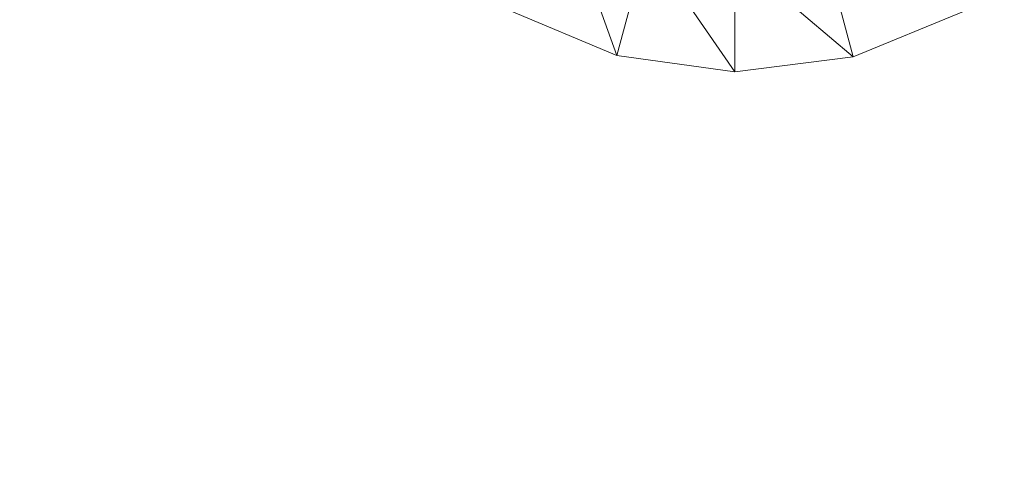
# Model space of a CAD drawing. Header units: inches. Extents: x 813 to 1305, y 19 to 194.
# Tile 445 of 656: x 1225.13 to 1228.1, y 27.13 to 28.5. Entities that reach past the tile are written whole.
import ezdxf

# ---------------------------------------------------------------- set-up
doc = ezdxf.new("R2010")
doc.units = ezdxf.units.IN
doc.header["$MEASUREMENT"] = 0
for name, color, linetype, true_color in [('CET color Grey80', 7, 'Continuous', 0xcbcdcc), ('CET color Grey98', 7, 'Continuous', 0xfafafa), ('CET color NavajoWhite4', 7, 'Continuous', 0x81775f)]:
    doc.layers.add(name, color=color, linetype=linetype, true_color=true_color)
doc.layers.add('CET Default', color=7, linetype='Continuous')

# ---------------------------------------------------------------- blocks, each defined once
blk = doc.blocks.new('*C253')
at = {"layer": 'CET color Grey80', "linetype": 'Continuous', "lineweight": 0}
for points in [[(50.5629, 27.0161, 0.3159), (50.3633, 26.5934, 0.515), (50.699, 26.6833, 0.3159), (50.5629, 27.0161, 0.3159)], [(50.699, 26.6833, 0.3159), (50.3633, 26.5934, 0.515), (50.3968, 26.3267, 0.515), (50.699, 26.6833, 0.3159)], [(50.699, 26.6833, 0.3159), (50.3968, 26.3267, 0.515), (50.7443, 26.3267, 0.3159), (50.699, 26.6833, 0.3159)], [(50.7443, 26.3267, 0.3159), (50.3968, 26.3267, 0.515), (50.3601, 26.0605, 0.515), (50.7443, 26.3267, 0.3159)], [(50.7443, 26.3267, 0.3159), (50.3601, 26.0605, 0.515), (50.6957, 25.9705, 0.3159), (50.7443, 26.3267, 0.3159)], [(50.6957, 25.9705, 0.3159), (50.3601, 26.0605, 0.515), (50.2557, 25.8128, 0.515), (50.6957, 25.9705, 0.3159)], [(50.6957, 25.9705, 0.3159), (50.2557, 25.8128, 0.515), (50.5567, 25.6391, 0.3159), (50.6957, 25.9705, 0.3159)]]:
    blk.add_3dface(points, dxfattribs=at)
for points, invisible_edges in [([(50.5629, 27.0161, 0.1937), (50.5629, 27.0161, 0.3159), (50.699, 26.6833, 0.3159), (50.5629, 27.0161, 0.1937)], 4), ([(50.5629, 27.0161, 0.1937), (50.699, 26.6833, 0.3159), (50.699, 26.6833, 0.1937), (50.5629, 27.0161, 0.1937)], 9), ([(50.699, 26.6833, 0.1937), (50.699, 26.6833, 0.3159), (50.7443, 26.3267, 0.3159), (50.699, 26.6833, 0.1937)], 4), ([(50.699, 26.6833, 0.1937), (50.7443, 26.3267, 0.3159), (50.7443, 26.3267, 0.1937), (50.699, 26.6833, 0.1937)], 9), ([(50.7443, 26.3267, 0.1937), (50.7443, 26.3267, 0.3159), (50.6957, 25.9705, 0.3159), (50.7443, 26.3267, 0.1937)], 4), ([(50.7443, 26.3267, 0.1937), (50.6957, 25.9705, 0.3159), (50.6957, 25.9705, 0.1937), (50.7443, 26.3267, 0.1937)], 9), ([(50.6957, 25.9705, 0.1937), (50.6957, 25.9705, 0.3159), (50.5567, 25.6391, 0.3159), (50.6957, 25.9705, 0.1937)], 4), ([(50.6957, 25.9705, 0.1937), (50.5567, 25.6391, 0.3159), (50.5567, 25.6391, 0.1937), (50.6957, 25.9705, 0.1937)], 9)]:
    blk.add_3dface(points, dxfattribs=dict(at, invisible_edges=invisible_edges))
at = {"layer": 'CET color Grey98', "linetype": 'Continuous', "lineweight": 0}
for points, invisible_edges in [([(0.625, 0.625, 29), (59.055, 0.625, 29), (59.055, 29.055, 29), (0.625, 0.625, 29)], 4), ([(0.625, 0.625, 29), (59.055, 29.055, 29), (0.625, 29.055, 29), (0.625, 0.625, 29)], 9)]:
    blk.add_3dface(points, dxfattribs=dict(at, invisible_edges=invisible_edges))
at = {"layer": 'CET color NavajoWhite4', "linetype": 'Continuous', "lineweight": 0}
for points, invisible_edges in [([(0.625, 0.625, 27.8189), (59.055, 29.055, 27.8189), (59.055, 0.625, 27.8189), (0.625, 0.625, 27.8189)], 9), ([(0.625, 0.625, 27.8189), (0.625, 29.055, 27.8189), (59.055, 29.055, 27.8189), (0.625, 0.625, 27.8189)], 4)]:
    blk.add_3dface(points, dxfattribs=dict(at, invisible_edges=invisible_edges))
blk = doc.blocks.new('*C216')
at = {"layer": 'CET Default', "linetype": 'Continuous', "lineweight": 0, "rotation": 269.9999999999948}
blk.add_blockref('*C253', (402.2381, 892.2209), dxfattribs=at)

msp = doc.modelspace()

# ---------------------------------------------------------------- block references
at = {"layer": 'CET Default', "linetype": 'Continuous', "lineweight": 0}
msp.add_blockref('*C216', (798.7199, -813.1289), dxfattribs=at)

doc.saveas('drawing.dxf')
